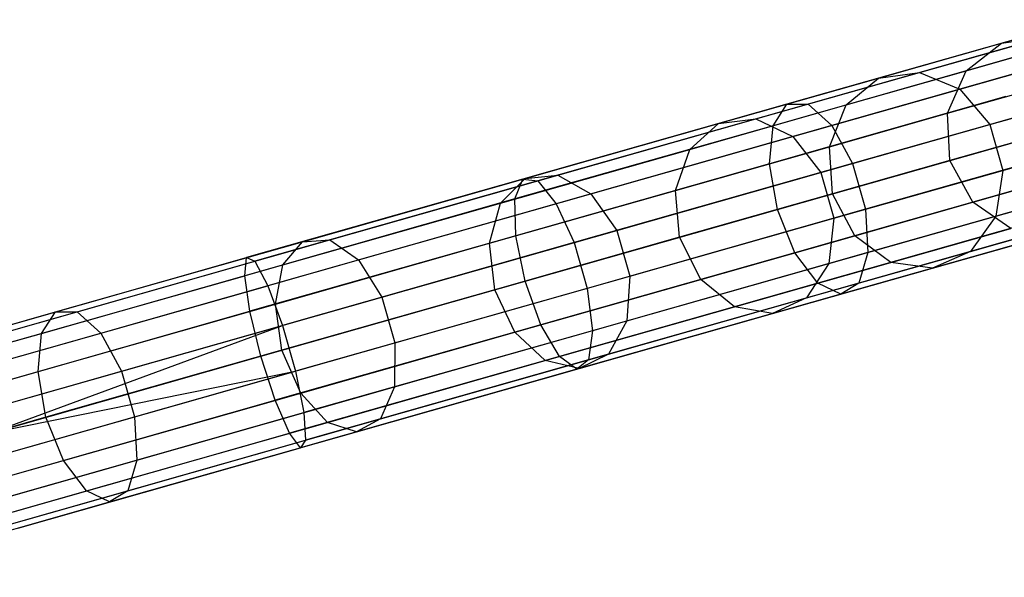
# Model space of a CAD drawing. Extents: x -91 to 91, y -91 to 262.
# Tile 467 of 480: x 67.77 to 77.66, y 17.72 to 23.33. Entities that reach past the tile are written whole.
import ezdxf

# ---------------------------------------------------------------- set-up
doc = ezdxf.new("R2010")
doc.units = 0
doc.header["$LTSCALE"] = 25.4
doc.layers.get('0').update_dxf_attribs({"linetype": 'CONTINUOUS'})

# ---------------------------------------------------------------- blocks, each defined once
blk = doc.blocks.new('ETE0_STL_1')
at = {"color": 0}
for p, q in [((77.633, 23.0914, 307.1965), (78.4666, 23.3281, 304.3442)), ((77.633, 23.0914, 307.1965), (78.4666, 23.3281, 304.3442)), ((77.9471, 23.1806, 173.5621), (75.4771, 22.4792, 172.0851)), ((77.9471, 23.1806, 173.5621), (75.4771, 22.4792, 172.0851)), ((78.2197, 23.198, 173.1691), (75.6906, 22.4799, 171.6568)), ((78.2197, 23.198, 173.1691), (75.6906, 22.4799, 171.6568)), ((76.3984, 22.7408, 309.8872), (77.633, 23.0914, 307.1965)), ((76.3984, 22.7408, 309.8872), (77.633, 23.0914, 307.1965)), ((76.8108, 22.7979, 310.1233), (78.0749, 23.1569, 307.3683)), ((76.8108, 22.7979, 310.1233), (78.0749, 23.1569, 307.3683)), ((77.278, 22.8141, 307.0347), (77.633, 23.0914, 307.1965)), ((77.278, 22.8141, 307.0347), (77.633, 23.0914, 307.1965)), ((77.633, 23.0914, 307.1965), (78.0749, 23.1569, 307.3683)), ((77.633, 23.0914, 307.1965), (78.0749, 23.1569, 307.3683)), ((78.5068, 22.9969, 172.8432), (75.9288, 22.2649, 171.3016)), ((78.5068, 22.9969, 172.8432), (75.9288, 22.2649, 171.3016)), ((77.2139, 22.6297, 310.3191), (78.5024, 22.9956, 307.5108)), ((77.2139, 22.6297, 310.3191), (78.5024, 22.9956, 307.5108)), ((77.278, 22.8141, 307.0347), (78.0929, 23.0455, 304.2466)), ((77.278, 22.8141, 307.0347), (78.0929, 23.0455, 304.2466)), ((77.7516, 22.9486, 173.9324), (75.3372, 22.263, 172.4886)), ((77.7516, 22.9486, 173.9324), (75.3372, 22.263, 172.4886)), ((75.1646, 22.3305, 312.6508), (76.8108, 22.7979, 310.1233)), ((75.1646, 22.3305, 312.6508), (76.8108, 22.7979, 310.1233)), ((76.0712, 22.4715, 309.6648), (77.278, 22.8141, 307.0347)), ((76.0712, 22.4715, 309.6648), (77.278, 22.8141, 307.0347)), ((76.3984, 22.7408, 309.8872), (76.8108, 22.7979, 310.1233)), ((76.3984, 22.7408, 309.8872), (76.8108, 22.7979, 310.1233)), ((76.8108, 22.7979, 310.1233), (77.2139, 22.6297, 310.3191)), ((76.8108, 22.7979, 310.1233), (77.2139, 22.6297, 310.3191)), ((77.0912, 22.3887, 306.9199), (77.278, 22.8141, 307.0347)), ((77.0912, 22.3887, 306.9199), (77.278, 22.8141, 307.0347)), ((74.7907, 22.2843, 312.3557), (76.3984, 22.7408, 309.8872)), ((74.7907, 22.2843, 312.3557), (76.3984, 22.7408, 309.8872)), ((76.0712, 22.4715, 309.6648), (76.3984, 22.7408, 309.8872)), ((76.0712, 22.4715, 309.6648), (76.3984, 22.7408, 309.8872)), ((75.5359, 22.1533, 312.8955), (77.2139, 22.6297, 310.3191)), ((75.5359, 22.1533, 312.8955), (77.2139, 22.6297, 310.3191)), ((78.7428, 22.6233, 172.6592), (76.1371, 21.8835, 171.1011)), ((78.7428, 22.6233, 172.6592), (76.1371, 21.8835, 171.1011)), ((77.0912, 22.3887, 306.9199), (77.8928, 22.6163, 304.1773)), ((77.0912, 22.3887, 306.9199), (77.8928, 22.6163, 304.1773)), ((77.2139, 22.6297, 310.3191), (77.5153, 22.2748, 310.4296)), ((77.2139, 22.6297, 310.3191), (77.5153, 22.2748, 310.4296)), ((77.5153, 22.2748, 310.4296), (78.8177, 22.6446, 307.5912)), ((77.5153, 22.2748, 310.4296), (78.8177, 22.6446, 307.5912)), ((75.4771, 22.4792, 172.0851), (72.8233, 21.7257, 171.006)), ((75.4771, 22.4792, 172.0851), (72.8233, 21.7257, 171.006)), ((75.6906, 22.4799, 171.6568), (72.9734, 21.7083, 170.5519)), ((75.6906, 22.4799, 171.6568), (72.9734, 21.7083, 170.5519)), ((74.4996, 22.0252, 312.0777), (76.0712, 22.4715, 309.6648)), ((74.4996, 22.0252, 312.0777), (76.0712, 22.4715, 309.6648)), ((77.6779, 22.5553, 174.1949), (75.3029, 21.8809, 172.7747)), ((77.6779, 22.5553, 174.1949), (75.3029, 21.8809, 172.7747)), ((75.3372, 22.263, 172.4886), (75.4771, 22.4792, 172.0851)), ((75.3372, 22.263, 172.4886), (75.4771, 22.4792, 172.0851)), ((75.4771, 22.4792, 172.0851), (75.6906, 22.4799, 171.6568)), ((75.4771, 22.4792, 172.0851), (75.6906, 22.4799, 171.6568)), ((75.6906, 22.4799, 171.6568), (75.9288, 22.2649, 171.3016)), ((75.6906, 22.4799, 171.6568), (75.9288, 22.2649, 171.3016)), ((75.9041, 22.0516, 309.507), (76.0712, 22.4715, 309.6648)), ((75.9041, 22.0516, 309.507), (76.0712, 22.4715, 309.6648)), ((75.9041, 22.0516, 309.507), (77.0912, 22.3887, 306.9199)), ((75.9041, 22.0516, 309.507), (77.0912, 22.3887, 306.9199)), ((77.1154, 21.9124, 306.8785), (77.0912, 22.3887, 306.9199)), ((77.1154, 21.9124, 306.8785), (77.0912, 22.3887, 306.9199)), ((72.8459, 21.7321, 314.5465), (74.7907, 22.2843, 312.3557)), ((72.8459, 21.7321, 314.5465), (74.7907, 22.2843, 312.3557)), ((73.1734, 21.7651, 314.894), (75.1646, 22.3305, 312.6508)), ((73.1734, 21.7651, 314.894), (75.1646, 22.3305, 312.6508)), ((74.4996, 22.0252, 312.0777), (74.7907, 22.2843, 312.3557)), ((74.4996, 22.0252, 312.0777), (74.7907, 22.2843, 312.3557)), ((74.7907, 22.2843, 312.3557), (75.1646, 22.3305, 312.6508)), ((74.7907, 22.2843, 312.3557), (75.1646, 22.3305, 312.6508)), ((75.1646, 22.3305, 312.6508), (75.5359, 22.1533, 312.8955)), ((75.1646, 22.3305, 312.6508), (75.5359, 22.1533, 312.8955)), ((75.8193, 21.7932, 313.0337), (77.5153, 22.2748, 310.4296)), ((75.8193, 21.7932, 313.0337), (77.5153, 22.2748, 310.4296)), ((77.5153, 22.2748, 310.4296), (77.6461, 21.8143, 310.4296)), ((77.5153, 22.2748, 310.4296), (77.6461, 21.8143, 310.4296)), ((75.3372, 22.263, 172.4886), (72.7432, 21.5265, 171.4338)), ((75.3372, 22.263, 172.4886), (72.7432, 21.5265, 171.4338)), ((75.9288, 22.2649, 171.3016), (73.159, 21.4784, 170.1754)), ((75.9288, 22.2649, 171.3016), (73.159, 21.4784, 170.1754)), ((75.3029, 21.8809, 172.7747), (75.3372, 22.263, 172.4886)), ((75.3029, 21.8809, 172.7747), (75.3372, 22.263, 172.4886)), ((75.9288, 22.2649, 171.3016), (76.1371, 21.8835, 171.1011)), ((75.9288, 22.2649, 171.3016), (76.1371, 21.8835, 171.1011)), ((77.6461, 21.8143, 310.4296), (78.9484, 22.1841, 307.5912)), ((77.6461, 21.8143, 310.4296), (78.9484, 22.1841, 307.5912)), ((73.5061, 21.5769, 315.1821), (75.5359, 22.1533, 312.8955)), ((73.5061, 21.5769, 315.1821), (75.5359, 22.1533, 312.8955)), ((75.3822, 21.4203, 172.878), (77.743, 22.0906, 174.2897)), ((75.3822, 21.4203, 172.878), (77.743, 22.0906, 174.2897)), ((75.5359, 22.1533, 312.8955), (75.8193, 21.7932, 313.0337)), ((75.5359, 22.1533, 312.8955), (75.8193, 21.7932, 313.0337)), ((78.8735, 22.1629, 172.6592), (76.2679, 21.423, 171.1011)), ((78.8735, 22.1629, 172.6592), (76.2679, 21.423, 171.1011)), ((77.9122, 22.1387, 304.1523), (77.1154, 21.9124, 306.8785)), ((77.9122, 22.1387, 304.1523), (77.1154, 21.9124, 306.8785)), ((72.5986, 21.4855, 314.2192), (74.4996, 22.0252, 312.0777)), ((72.5986, 21.4855, 314.2192), (74.4996, 22.0252, 312.0777)), ((74.3582, 21.6127, 311.8806), (75.9041, 22.0516, 309.507)), ((74.3582, 21.6127, 311.8806), (75.9041, 22.0516, 309.507)), ((74.3582, 21.6127, 311.8806), (74.4996, 22.0252, 312.0777)), ((74.3582, 21.6127, 311.8806), (74.4996, 22.0252, 312.0777)), ((75.9354, 21.5774, 309.4501), (75.9041, 22.0516, 309.507)), ((75.9354, 21.5774, 309.4501), (75.9041, 22.0516, 309.507)), ((75.3029, 21.8809, 172.7747), (72.7513, 21.1564, 171.7372)), ((75.3029, 21.8809, 172.7747), (72.7513, 21.1564, 171.7372)), ((76.1371, 21.8835, 171.1011), (73.3377, 21.0886, 169.9628)), ((76.1371, 21.8835, 171.1011), (73.3377, 21.0886, 169.9628)), ((75.3822, 21.4203, 172.878), (75.3029, 21.8809, 172.7747)), ((75.3822, 21.4203, 172.878), (75.3029, 21.8809, 172.7747)), ((77.1154, 21.9124, 306.8785), (75.9354, 21.5774, 309.4501)), ((77.1154, 21.9124, 306.8785), (75.9354, 21.5774, 309.4501)), ((76.1371, 21.8835, 171.1011), (76.2679, 21.423, 171.1011)), ((76.1371, 21.8835, 171.1011), (76.2679, 21.423, 171.1011)), ((77.3451, 21.4946, 306.9199), (77.1154, 21.9124, 306.8785)), ((77.3451, 21.4946, 306.9199), (77.1154, 21.9124, 306.8785)), ((73.7678, 21.2107, 315.3448), (75.8193, 21.7932, 313.0337)), ((73.7678, 21.2107, 315.3448), (75.8193, 21.7932, 313.0337)), ((75.8193, 21.7932, 313.0337), (75.95, 21.3328, 313.0337)), ((75.8193, 21.7932, 313.0337), (75.95, 21.3328, 313.0337)), ((75.95, 21.3328, 313.0337), (77.6461, 21.8143, 310.4296)), ((75.95, 21.3328, 313.0337), (77.6461, 21.8143, 310.4296)), ((77.6461, 21.8143, 310.4296), (77.5761, 21.3539, 310.3191)), ((77.6461, 21.8143, 310.4296), (77.5761, 21.3539, 310.3191)), ((72.8233, 21.7257, 171.006), (70.0448, 20.9367, 170.3488)), ((72.8233, 21.7257, 171.006), (70.0448, 20.9367, 170.3488)), ((72.9734, 21.7083, 170.5519), (70.1285, 20.9005, 169.879)), ((72.9734, 21.7083, 170.5519), (70.1285, 20.9005, 169.879)), ((70.6078, 21.0966, 316.4104), (72.8459, 21.7321, 314.5465)), ((70.6078, 21.0966, 316.4104), (72.8459, 21.7321, 314.5465)), ((70.8818, 21.1144, 316.8025), (73.1734, 21.7651, 314.894)), ((70.8818, 21.1144, 316.8025), (73.1734, 21.7651, 314.894)), ((72.5986, 21.4855, 314.2192), (72.8459, 21.7321, 314.5465)), ((72.5986, 21.4855, 314.2192), (72.8459, 21.7321, 314.5465)), ((72.7432, 21.5265, 171.4338), (72.8233, 21.7257, 171.006)), ((72.7432, 21.5265, 171.4338), (72.8233, 21.7257, 171.006)), ((72.8233, 21.7257, 171.006), (72.9734, 21.7083, 170.5519)), ((72.8233, 21.7257, 171.006), (72.9734, 21.7083, 170.5519)), ((72.8459, 21.7321, 314.5465), (73.1734, 21.7651, 314.894)), ((72.8459, 21.7321, 314.5465), (73.1734, 21.7651, 314.894)), ((72.9734, 21.7083, 170.5519), (73.159, 21.4784, 170.1754)), ((72.9734, 21.7083, 170.5519), (73.159, 21.4784, 170.1754)), ((73.1734, 21.7651, 314.894), (73.5061, 21.5769, 315.1821)), ((73.1734, 21.7651, 314.894), (73.5061, 21.5769, 315.1821)), ((78.8691, 21.7211, 172.8432), (76.2911, 20.989, 171.3016)), ((78.8691, 21.7211, 172.8432), (76.2911, 20.989, 171.3016)), ((77.3451, 21.4946, 306.9199), (78.1466, 21.7222, 304.1773)), ((77.3451, 21.4946, 306.9199), (78.1466, 21.7222, 304.1773)), ((77.5761, 21.3539, 310.3191), (78.8647, 21.7198, 307.5108)), ((77.5761, 21.3539, 310.3191), (78.8647, 21.7198, 307.5108)), ((71.1702, 20.9137, 317.1275), (73.5061, 21.5769, 315.1821)), ((71.1702, 20.9137, 317.1275), (73.5061, 21.5769, 315.1821)), ((72.4883, 21.0817, 313.9871), (74.3582, 21.6127, 311.8806)), ((72.4883, 21.0817, 313.9871), (74.3582, 21.6127, 311.8806)), ((73.5061, 21.5769, 315.1821), (73.7678, 21.2107, 315.3448)), ((73.5061, 21.5769, 315.1821), (73.7678, 21.2107, 315.3448)), ((74.3988, 21.1411, 311.8094), (74.3582, 21.6127, 311.8806)), ((74.3988, 21.1411, 311.8094), (74.3582, 21.6127, 311.8806)), ((75.9354, 21.5774, 309.4501), (74.3988, 21.1411, 311.8094)), ((75.9354, 21.5774, 309.4501), (74.3988, 21.1411, 311.8094)), ((77.9318, 21.6612, 174.1949), (75.5568, 20.9868, 172.7747)), ((77.9318, 21.6612, 174.1949), (75.5568, 20.9868, 172.7747)), ((76.158, 21.1575, 309.507), (75.9354, 21.5774, 309.4501)), ((76.158, 21.1575, 309.507), (75.9354, 21.5774, 309.4501)), ((72.7432, 21.5265, 171.4338), (70.0272, 20.7553, 170.7914)), ((72.7432, 21.5265, 171.4338), (70.0272, 20.7553, 170.7914)), ((73.159, 21.4784, 170.1754), (70.259, 20.655, 169.4894)), ((73.159, 21.4784, 170.1754), (70.259, 20.655, 169.4894)), ((70.411, 20.8643, 316.0412), (72.5986, 21.4855, 314.2192)), ((70.411, 20.8643, 316.0412), (72.5986, 21.4855, 314.2192)), ((72.4883, 21.0817, 313.9871), (72.5986, 21.4855, 314.2192)), ((72.4883, 21.0817, 313.9871), (72.5986, 21.4855, 314.2192)), ((72.7513, 21.1564, 171.7372), (72.7432, 21.5265, 171.4338)), ((72.7513, 21.1564, 171.7372), (72.7432, 21.5265, 171.4338)), ((73.159, 21.4784, 170.1754), (73.3377, 21.0886, 169.9628)), ((73.159, 21.4784, 170.1754), (73.3377, 21.0886, 169.9628)), ((76.158, 21.1575, 309.507), (77.3451, 21.4946, 306.9199)), ((76.158, 21.1575, 309.507), (77.3451, 21.4946, 306.9199)), ((77.7276, 21.2307, 307.0347), (77.3451, 21.4946, 306.9199)), ((77.7276, 21.2307, 307.0347), (77.3451, 21.4946, 306.9199)), ((72.8458, 20.7001, 171.8467), (75.3822, 21.4203, 172.878)), ((72.8458, 20.7001, 171.8467), (75.3822, 21.4203, 172.878)), ((76.2679, 21.423, 171.1011), (73.4684, 20.6281, 169.9628)), ((76.2679, 21.423, 171.1011), (73.4684, 20.6281, 169.9628)), ((75.5568, 20.9868, 172.7747), (75.3822, 21.4203, 172.878)), ((75.5568, 20.9868, 172.7747), (75.3822, 21.4203, 172.878)), ((78.7305, 21.3991, 173.1691), (76.2014, 20.6809, 171.6568)), ((78.7305, 21.3991, 173.1691), (76.2014, 20.6809, 171.6568)), ((76.2679, 21.423, 171.1011), (76.2911, 20.989, 171.3016)), ((76.2679, 21.423, 171.1011), (76.2911, 20.989, 171.3016)), ((73.8985, 20.7503, 315.3448), (75.95, 21.3328, 313.0337)), ((73.8985, 20.7503, 315.3448), (75.95, 21.3328, 313.0337)), ((78.2012, 21.3652, 173.9324), (75.7868, 20.6797, 172.4886)), ((78.2012, 21.3652, 173.9324), (75.7868, 20.6797, 172.4886)), ((75.8981, 20.8775, 312.8955), (77.5761, 21.3539, 310.3191)), ((75.8981, 20.8775, 312.8955), (77.5761, 21.3539, 310.3191)), ((75.95, 21.3328, 313.0337), (75.8981, 20.8775, 312.8955)), ((75.95, 21.3328, 313.0337), (75.8981, 20.8775, 312.8955)), ((77.3216, 20.999, 310.1233), (78.5857, 21.3579, 307.3683)), ((77.3216, 20.999, 310.1233), (78.5857, 21.3579, 307.3683)), ((77.5761, 21.3539, 310.3191), (77.3216, 20.999, 310.1233)), ((77.5761, 21.3539, 310.3191), (77.3216, 20.999, 310.1233)), ((71.4068, 20.5403, 317.311), (73.7678, 21.2107, 315.3448)), ((71.4068, 20.5403, 317.311), (73.7678, 21.2107, 315.3448)), ((73.7678, 21.2107, 315.3448), (73.8985, 20.7503, 315.3448)), ((73.7678, 21.2107, 315.3448), (73.8985, 20.7503, 315.3448)), ((78.4894, 21.2706, 173.5621), (76.0194, 20.5693, 172.0851)), ((78.4894, 21.2706, 173.5621), (76.0194, 20.5693, 172.0851)), ((76.5208, 20.8881, 309.6648), (77.7276, 21.2307, 307.0347)), ((76.5208, 20.8881, 309.6648), (77.7276, 21.2307, 307.0347)), ((76.9407, 20.8309, 309.8872), (78.1753, 21.1814, 307.1965)), ((76.9407, 20.8309, 309.8872), (78.1753, 21.1814, 307.1965)), ((68.1268, 20.3922, 317.9055), (70.6078, 21.0966, 316.4104)), ((68.1268, 20.3922, 317.9055), (70.6078, 21.0966, 316.4104)), ((68.3415, 20.3931, 318.3333), (70.8818, 21.1144, 316.8025)), ((68.3415, 20.3931, 318.3333), (70.8818, 21.1144, 316.8025)), ((72.7513, 21.1564, 171.7372), (70.0797, 20.3978, 171.1053)), ((72.7513, 21.1564, 171.7372), (70.0797, 20.3978, 171.1053)), ((70.3363, 20.4707, 315.7793), (72.4883, 21.0817, 313.9871)), ((70.3363, 20.4707, 315.7793), (72.4883, 21.0817, 313.9871)), ((73.3377, 21.0886, 169.9628), (70.4066, 20.2563, 169.2695)), ((73.3377, 21.0886, 169.9628), (70.4066, 20.2563, 169.2695)), ((70.411, 20.8643, 316.0412), (70.6078, 21.0966, 316.4104)), ((70.411, 20.8643, 316.0412), (70.6078, 21.0966, 316.4104)), ((70.6078, 21.0966, 316.4104), (70.8818, 21.1144, 316.8025)), ((70.6078, 21.0966, 316.4104), (70.8818, 21.1144, 316.8025)), ((70.8818, 21.1144, 316.8025), (71.1702, 20.9137, 317.1275)), ((70.8818, 21.1144, 316.8025), (71.1702, 20.9137, 317.1275)), ((72.5401, 20.6133, 313.9033), (72.4883, 21.0817, 313.9871)), ((72.5401, 20.6133, 313.9033), (72.4883, 21.0817, 313.9871)), ((74.3988, 21.1411, 311.8094), (72.5401, 20.6133, 313.9033)), ((74.3988, 21.1411, 311.8094), (72.5401, 20.6133, 313.9033)), ((72.8458, 20.7001, 171.8467), (72.7513, 21.1564, 171.7372)), ((72.8458, 20.7001, 171.8467), (72.7513, 21.1564, 171.7372)), ((73.3377, 21.0886, 169.9628), (73.4684, 20.6281, 169.9628)), ((73.3377, 21.0886, 169.9628), (73.4684, 20.6281, 169.9628)), ((74.6121, 20.7186, 311.8806), (74.3988, 21.1411, 311.8094)), ((74.6121, 20.7186, 311.8806), (74.3988, 21.1411, 311.8094)), ((74.6121, 20.7186, 311.8806), (76.158, 21.1575, 309.507)), ((74.6121, 20.7186, 311.8806), (76.158, 21.1575, 309.507)), ((76.5208, 20.8881, 309.6648), (76.158, 21.1575, 309.507)), ((76.5208, 20.8881, 309.6648), (76.158, 21.1575, 309.507)), ((75.5568, 20.9868, 172.7747), (73.0052, 20.2623, 171.7372)), ((75.5568, 20.9868, 172.7747), (73.0052, 20.2623, 171.7372)), ((76.2911, 20.989, 171.3016), (73.5213, 20.2026, 170.1754)), ((76.2911, 20.989, 171.3016), (73.5213, 20.2026, 170.1754)), ((75.7868, 20.6797, 172.4886), (75.5568, 20.9868, 172.7747)), ((75.7868, 20.6797, 172.4886), (75.5568, 20.9868, 172.7747)), ((75.6754, 20.5316, 312.6508), (77.3216, 20.999, 310.1233)), ((75.6754, 20.5316, 312.6508), (77.3216, 20.999, 310.1233)), ((76.2911, 20.989, 171.3016), (76.2014, 20.6809, 171.6568)), ((76.2911, 20.989, 171.3016), (76.2014, 20.6809, 171.6568)), ((77.3216, 20.999, 310.1233), (76.9407, 20.8309, 309.8872)), ((77.3216, 20.999, 310.1233), (76.9407, 20.8309, 309.8872)), ((67.2031, 20.1299, 170.1281), (70.0448, 20.9367, 170.3488)), ((67.2031, 20.1299, 170.1281), (70.0448, 20.9367, 170.3488)), ((67.2189, 20.0744, 169.653), (70.1285, 20.9005, 169.879)), ((67.2189, 20.0744, 169.653), (70.1285, 20.9005, 169.879)), ((68.5807, 20.1784, 318.6879), (71.1702, 20.9137, 317.1275)), ((68.5807, 20.1784, 318.6879), (71.1702, 20.9137, 317.1275)), ((70.0272, 20.7553, 170.7914), (70.0448, 20.9367, 170.3488)), ((70.0272, 20.7553, 170.7914), (70.0448, 20.9367, 170.3488)), ((70.0448, 20.9367, 170.3488), (70.1285, 20.9005, 169.879)), ((70.0448, 20.9367, 170.3488), (70.1285, 20.9005, 169.879)), ((70.1285, 20.9005, 169.879), (70.259, 20.655, 169.4894)), ((70.1285, 20.9005, 169.879), (70.259, 20.655, 169.4894)), ((71.1702, 20.9137, 317.1275), (71.4068, 20.5403, 317.311)), ((71.1702, 20.9137, 317.1275), (71.4068, 20.5403, 317.311)), ((74.9492, 20.4419, 312.0777), (76.5208, 20.8881, 309.6648)), ((74.9492, 20.4419, 312.0777), (76.5208, 20.8881, 309.6648)), ((76.9407, 20.8309, 309.8872), (76.5208, 20.8881, 309.6648)), ((76.9407, 20.8309, 309.8872), (76.5208, 20.8881, 309.6648)), ((67.9858, 20.1757, 317.5025), (70.411, 20.8643, 316.0412)), ((67.9858, 20.1757, 317.5025), (70.411, 20.8643, 316.0412)), ((70.3363, 20.4707, 315.7793), (70.411, 20.8643, 316.0412)), ((70.3363, 20.4707, 315.7793), (70.411, 20.8643, 316.0412)), ((73.8683, 20.3011, 315.1821), (75.8981, 20.8775, 312.8955)), ((73.8683, 20.3011, 315.1821), (75.8981, 20.8775, 312.8955)), ((75.333, 20.3744, 312.3557), (76.9407, 20.8309, 309.8872)), ((75.333, 20.3744, 312.3557), (76.9407, 20.8309, 309.8872)), ((75.8981, 20.8775, 312.8955), (75.6754, 20.5316, 312.6508)), ((75.8981, 20.8775, 312.8955), (75.6754, 20.5316, 312.6508)), ((67.2495, 19.9666, 170.5757), (70.0272, 20.7553, 170.7914)), ((67.2495, 19.9666, 170.5757), (70.0272, 20.7553, 170.7914)), ((70.0797, 20.3978, 171.1053), (70.0272, 20.7553, 170.7914)), ((70.0797, 20.3978, 171.1053), (70.0272, 20.7553, 170.7914)), ((70.1902, 19.9461, 171.2186), (72.8458, 20.7001, 171.8467)), ((70.1902, 19.9461, 171.2186), (72.8458, 20.7001, 171.8467)), ((71.5376, 20.0799, 317.311), (73.8985, 20.7503, 315.3448)), ((71.5376, 20.0799, 317.311), (73.8985, 20.7503, 315.3448)), ((72.7421, 20.1876, 313.9871), (74.6121, 20.7186, 311.8806)), ((72.7421, 20.1876, 313.9871), (74.6121, 20.7186, 311.8806)), ((73.0052, 20.2623, 171.7372), (72.8458, 20.7001, 171.8467)), ((73.0052, 20.2623, 171.7372), (72.8458, 20.7001, 171.8467)), ((73.8985, 20.7503, 315.3448), (73.8683, 20.3011, 315.1821)), ((73.8985, 20.7503, 315.3448), (73.8683, 20.3011, 315.1821)), ((74.9492, 20.4419, 312.0777), (74.6121, 20.7186, 311.8806)), ((74.9492, 20.4419, 312.0777), (74.6121, 20.7186, 311.8806)), ((67.2932, 19.8128, 169.2591), (70.259, 20.655, 169.4894)), ((67.2932, 19.8128, 169.2591), (70.259, 20.655, 169.4894)), ((70.259, 20.655, 169.4894), (70.4066, 20.2563, 169.2695)), ((70.259, 20.655, 169.4894), (70.4066, 20.2563, 169.2695)), ((72.5401, 20.6133, 313.9033), (70.401, 20.0059, 315.6848)), ((72.5401, 20.6133, 313.9033), (70.401, 20.0059, 315.6848)), ((73.4684, 20.6281, 169.9628), (70.5373, 19.7959, 169.2695)), ((73.4684, 20.6281, 169.9628), (70.5373, 19.7959, 169.2695)), ((72.7421, 20.1876, 313.9871), (72.5401, 20.6133, 313.9033)), ((72.7421, 20.1876, 313.9871), (72.5401, 20.6133, 313.9033)), ((75.7868, 20.6797, 172.4886), (73.1927, 19.9431, 171.4338)), ((75.7868, 20.6797, 172.4886), (73.1927, 19.9431, 171.4338)), ((73.4684, 20.6281, 169.9628), (73.5213, 20.2026, 170.1754)), ((73.4684, 20.6281, 169.9628), (73.5213, 20.2026, 170.1754)), ((76.2014, 20.6809, 171.6568), (73.4842, 19.9094, 170.5519)), ((76.2014, 20.6809, 171.6568), (73.4842, 19.9094, 170.5519)), ((76.0194, 20.5693, 172.0851), (75.7868, 20.6797, 172.4886)), ((76.0194, 20.5693, 172.0851), (75.7868, 20.6797, 172.4886)), ((76.2014, 20.6809, 171.6568), (76.0194, 20.5693, 172.0851)), ((76.2014, 20.6809, 171.6568), (76.0194, 20.5693, 172.0851)), ((68.7896, 19.7972, 318.8882), (71.4068, 20.5403, 317.311)), ((68.7896, 19.7972, 318.8882), (71.4068, 20.5403, 317.311)), ((71.4068, 20.5403, 317.311), (71.5376, 20.0799, 317.311)), ((71.4068, 20.5403, 317.311), (71.5376, 20.0799, 317.311)), ((76.0194, 20.5693, 172.0851), (73.3656, 19.8158, 171.006)), ((76.0194, 20.5693, 172.0851), (73.3656, 19.8158, 171.006)), ((73.6842, 19.9662, 314.894), (75.6754, 20.5316, 312.6508)), ((73.6842, 19.9662, 314.894), (75.6754, 20.5316, 312.6508)), ((75.6754, 20.5316, 312.6508), (75.333, 20.3744, 312.3557)), ((75.6754, 20.5316, 312.6508), (75.333, 20.3744, 312.3557)), ((65.4587, 19.6345, 318.998), (68.1268, 20.3922, 317.9055)), ((65.4587, 19.6345, 318.998), (68.1268, 20.3922, 317.9055)), ((65.6096, 19.6174, 319.4519), (68.3415, 20.3931, 318.3333)), ((65.6096, 19.6174, 319.4519), (68.3415, 20.3931, 318.3333)), ((67.3474, 19.622, 170.8931), (70.0797, 20.3978, 171.1053)), ((67.3474, 19.622, 170.8931), (70.0797, 20.3978, 171.1053)), ((67.9508, 19.7933, 317.2168), (70.3363, 20.4707, 315.7793)), ((67.9508, 19.7933, 317.2168), (70.3363, 20.4707, 315.7793)), ((67.9858, 20.1757, 317.5025), (68.1268, 20.3922, 317.9055)), ((67.9858, 20.1757, 317.5025), (68.1268, 20.3922, 317.9055)), ((68.1268, 20.3922, 317.9055), (68.3415, 20.3931, 318.3333)), ((68.1268, 20.3922, 317.9055), (68.3415, 20.3931, 318.3333)), ((68.3415, 20.3931, 318.3333), (68.5807, 20.1784, 318.6879)), ((68.3415, 20.3931, 318.3333), (68.5807, 20.1784, 318.6879)), ((70.1902, 19.9461, 171.2186), (70.0797, 20.3978, 171.1053)), ((70.1902, 19.9461, 171.2186), (70.0797, 20.3978, 171.1053)), ((70.401, 20.0059, 315.6848), (70.3363, 20.4707, 315.7793)), ((70.401, 20.0059, 315.6848), (70.3363, 20.4707, 315.7793)), ((73.0482, 19.9021, 314.2192), (74.9492, 20.4419, 312.0777)), ((73.0482, 19.9021, 314.2192), (74.9492, 20.4419, 312.0777)), ((75.333, 20.3744, 312.3557), (74.9492, 20.4419, 312.0777)), ((75.333, 20.3744, 312.3557), (74.9492, 20.4419, 312.0777)), ((71.5324, 19.6379, 317.1275), (73.8683, 20.3011, 315.1821)), ((71.5324, 19.6379, 317.1275), (73.8683, 20.3011, 315.1821)), ((73.3882, 19.8222, 314.5465), (75.333, 20.3744, 312.3557)), ((73.3882, 19.8222, 314.5465), (75.333, 20.3744, 312.3557)), ((73.8683, 20.3011, 315.1821), (73.6842, 19.9662, 314.894)), ((73.8683, 20.3011, 315.1821), (73.6842, 19.9662, 314.894)), ((67.4089, 19.4051, 169.0367), (70.4066, 20.2563, 169.2695)), ((67.4089, 19.4051, 169.0367), (70.4066, 20.2563, 169.2695)), ((67.4743, 19.1749, 169.0076), (70.4066, 20.2563, 169.2695)), ((67.4743, 19.1749, 169.0076), (70.4066, 20.2563, 169.2695)), ((73.0052, 20.2623, 171.7372), (70.3335, 19.5037, 171.1053)), ((73.0052, 20.2623, 171.7372), (70.3335, 19.5037, 171.1053)), ((70.4066, 20.2563, 169.2695), (70.5373, 19.7959, 169.2695)), ((70.4066, 20.2563, 169.2695), (70.5373, 19.7959, 169.2695)), ((73.5213, 20.2026, 170.1754), (70.6213, 19.3792, 169.4894)), ((73.5213, 20.2026, 170.1754), (70.6213, 19.3792, 169.4894)), ((73.1927, 19.9431, 171.4338), (73.0052, 20.2623, 171.7372)), ((73.1927, 19.9431, 171.4338), (73.0052, 20.2623, 171.7372)), ((73.5213, 20.2026, 170.1754), (73.4842, 19.9094, 170.5519)), ((73.5213, 20.2026, 170.1754), (73.4842, 19.9094, 170.5519)), ((65.3777, 19.4351, 318.5705), (67.9858, 20.1757, 317.5025)), ((65.3777, 19.4351, 318.5705), (67.9858, 20.1757, 317.5025)), ((65.7959, 19.3877, 319.8282), (68.5807, 20.1784, 318.6879)), ((65.7959, 19.3877, 319.8282), (68.5807, 20.1784, 318.6879)), ((67.9508, 19.7933, 317.2168), (67.9858, 20.1757, 317.5025)), ((67.9508, 19.7933, 317.2168), (67.9858, 20.1757, 317.5025)), ((68.5807, 20.1784, 318.6879), (68.7896, 19.7972, 318.8882)), ((68.5807, 20.1784, 318.6879), (68.7896, 19.7972, 318.8882)), ((70.5902, 19.5766, 315.7793), (72.7421, 20.1876, 313.9871)), ((70.5902, 19.5766, 315.7793), (72.7421, 20.1876, 313.9871)), ((73.0482, 19.9021, 314.2192), (72.7421, 20.1876, 313.9871)), ((73.0482, 19.9021, 314.2192), (72.7421, 20.1876, 313.9871)), ((70.401, 20.0059, 315.6848), (68.0298, 19.3326, 317.1137)), ((70.401, 20.0059, 315.6848), (68.0298, 19.3326, 317.1137)), ((68.9203, 19.3367, 318.8882), (71.5376, 20.0799, 317.311)), ((68.9203, 19.3367, 318.8882), (71.5376, 20.0799, 317.311)), ((70.5902, 19.5766, 315.7793), (70.401, 20.0059, 315.6848)), ((70.5902, 19.5766, 315.7793), (70.401, 20.0059, 315.6848)), ((71.5376, 20.0799, 317.311), (71.5324, 19.6379, 317.1275)), ((71.5376, 20.0799, 317.311), (71.5324, 19.6379, 317.1275)), ((67.4743, 19.1749, 171.0076), (70.1902, 19.9461, 171.2186)), ((67.4743, 19.1749, 171.0076), (70.1902, 19.9461, 171.2186)), ((70.3335, 19.5037, 171.1053), (70.1902, 19.9461, 171.2186)), ((70.3335, 19.5037, 171.1053), (70.1902, 19.9461, 171.2186)), ((73.1927, 19.9431, 171.4338), (70.4768, 19.1719, 170.7914)), ((73.1927, 19.9431, 171.4338), (70.4768, 19.1719, 170.7914)), ((73.4842, 19.9094, 170.5519), (70.6393, 19.1016, 169.879)), ((73.4842, 19.9094, 170.5519), (70.6393, 19.1016, 169.879)), ((70.8606, 19.2809, 316.0412), (73.0482, 19.9021, 314.2192)), ((70.8606, 19.2809, 316.0412), (73.0482, 19.9021, 314.2192)), ((71.3926, 19.3155, 316.8025), (73.6842, 19.9662, 314.894)), ((71.3926, 19.3155, 316.8025), (73.6842, 19.9662, 314.894)), ((73.3882, 19.8222, 314.5465), (73.0482, 19.9021, 314.2192)), ((73.3882, 19.8222, 314.5465), (73.0482, 19.9021, 314.2192)), ((73.3656, 19.8158, 171.006), (73.1927, 19.9431, 171.4338)), ((73.3656, 19.8158, 171.006), (73.1927, 19.9431, 171.4338)), ((73.4842, 19.9094, 170.5519), (73.3656, 19.8158, 171.006)), ((73.4842, 19.9094, 170.5519), (73.3656, 19.8158, 171.006)), ((73.6842, 19.9662, 314.894), (73.3882, 19.8222, 314.5465)), ((73.6842, 19.9662, 314.894), (73.3882, 19.8222, 314.5465)), ((65.3853, 19.0649, 318.2673), (67.9508, 19.7933, 317.2168)), ((65.3853, 19.0649, 318.2673), (67.9508, 19.7933, 317.2168)), ((65.9749, 18.998, 320.0407), (68.7896, 19.7972, 318.8882)), ((65.9749, 18.998, 320.0407), (68.7896, 19.7972, 318.8882)), ((67.4743, 19.1749, 169.0076), (70.5373, 19.7959, 169.2695)), ((67.4743, 19.1749, 169.0076), (70.5373, 19.7959, 169.2695)), ((67.5397, 18.9447, 169.0367), (70.5373, 19.7959, 169.2695)), ((67.5397, 18.9447, 169.0367), (70.5373, 19.7959, 169.2695)), ((68.0298, 19.3326, 317.1137), (67.9508, 19.7933, 317.2168)), ((68.0298, 19.3326, 317.1137), (67.9508, 19.7933, 317.2168)), ((68.7896, 19.7972, 318.8882), (68.9203, 19.3367, 318.8882)), ((68.7896, 19.7972, 318.8882), (68.9203, 19.3367, 318.8882)), ((70.5373, 19.7959, 169.2695), (70.6213, 19.3792, 169.4894)), ((70.5373, 19.7959, 169.2695), (70.6213, 19.3792, 169.4894)), ((73.3656, 19.8158, 171.006), (70.5871, 19.0268, 170.3488)), ((73.3656, 19.8158, 171.006), (70.5871, 19.0268, 170.3488)), ((71.1502, 19.1867, 316.4104), (73.3882, 19.8222, 314.5465)), ((71.1502, 19.1867, 316.4104), (73.3882, 19.8222, 314.5465)), ((68.943, 18.9026, 318.6879), (71.5324, 19.6379, 317.1275)), ((68.943, 18.9026, 318.6879), (71.5324, 19.6379, 317.1275)), ((71.5324, 19.6379, 317.1275), (71.3926, 19.3155, 316.8025)), ((71.5324, 19.6379, 317.1275), (71.3926, 19.3155, 316.8025)), ((67.6012, 18.7279, 170.8931), (70.3335, 19.5037, 171.1053)), ((67.6012, 18.7279, 170.8931), (70.3335, 19.5037, 171.1053)), ((68.2047, 18.8992, 317.2168), (70.5902, 19.5766, 315.7793)), ((68.2047, 18.8992, 317.2168), (70.5902, 19.5766, 315.7793)), ((70.4768, 19.1719, 170.7914), (70.3335, 19.5037, 171.1053)), ((70.4768, 19.1719, 170.7914), (70.3335, 19.5037, 171.1053)), ((70.8606, 19.2809, 316.0412), (70.5902, 19.5766, 315.7793)), ((70.8606, 19.2809, 316.0412), (70.5902, 19.5766, 315.7793)), ((68.0298, 19.3326, 317.1137), (65.4797, 18.6086, 318.1579)), ((68.0298, 19.3326, 317.1137), (65.4797, 18.6086, 318.1579)), ((66.1057, 18.5375, 320.0407), (68.9203, 19.3367, 318.8882)), ((66.1057, 18.5375, 320.0407), (68.9203, 19.3367, 318.8882)), ((67.6554, 18.537, 169.2591), (70.6213, 19.3792, 169.4894)), ((67.6554, 18.537, 169.2591), (70.6213, 19.3792, 169.4894)), ((68.2047, 18.8992, 317.2168), (68.0298, 19.3326, 317.1137)), ((68.2047, 18.8992, 317.2168), (68.0298, 19.3326, 317.1137)), ((68.8523, 18.5942, 318.3333), (71.3926, 19.3155, 316.8025)), ((68.8523, 18.5942, 318.3333), (71.3926, 19.3155, 316.8025)), ((68.9203, 19.3367, 318.8882), (68.943, 18.9026, 318.6879)), ((68.9203, 19.3367, 318.8882), (68.943, 18.9026, 318.6879)), ((70.6213, 19.3792, 169.4894), (70.6393, 19.1016, 169.879)), ((70.6213, 19.3792, 169.4894), (70.6393, 19.1016, 169.879)), ((71.3926, 19.3155, 316.8025), (71.1502, 19.1867, 316.4104)), ((71.3926, 19.3155, 316.8025), (71.1502, 19.1867, 316.4104)), ((68.4354, 18.5923, 317.5025), (70.8606, 19.2809, 316.0412)), ((68.4354, 18.5923, 317.5025), (70.8606, 19.2809, 316.0412)), ((71.1502, 19.1867, 316.4104), (70.8606, 19.2809, 316.0412)), ((71.1502, 19.1867, 316.4104), (70.8606, 19.2809, 316.0412)), ((67.6991, 18.3832, 170.5757), (70.4768, 19.1719, 170.7914)), ((67.6991, 18.3832, 170.5757), (70.4768, 19.1719, 170.7914)), ((67.7297, 18.2755, 169.653), (70.6393, 19.1016, 169.879)), ((67.7297, 18.2755, 169.653), (70.6393, 19.1016, 169.879)), ((68.6692, 18.4822, 317.9055), (71.1502, 19.1867, 316.4104)), ((68.6692, 18.4822, 317.9055), (71.1502, 19.1867, 316.4104)), ((70.5871, 19.0268, 170.3488), (70.4768, 19.1719, 170.7914)), ((70.5871, 19.0268, 170.3488), (70.4768, 19.1719, 170.7914)), ((70.6393, 19.1016, 169.879), (70.5871, 19.0268, 170.3488)), ((70.6393, 19.1016, 169.879), (70.5871, 19.0268, 170.3488)), ((67.7455, 18.22, 170.1281), (70.5871, 19.0268, 170.3488)), ((67.7455, 18.22, 170.1281), (70.5871, 19.0268, 170.3488)), ((66.1582, 18.1119, 319.8282), (68.943, 18.9026, 318.6879)), ((66.1582, 18.1119, 319.8282), (68.943, 18.9026, 318.6879)), ((68.943, 18.9026, 318.6879), (68.8523, 18.5942, 318.3333)), ((68.943, 18.9026, 318.6879), (68.8523, 18.5942, 318.3333)), ((65.6392, 18.1708, 318.2673), (68.2047, 18.8992, 317.2168)), ((65.6392, 18.1708, 318.2673), (68.2047, 18.8992, 317.2168)), ((68.4354, 18.5923, 317.5025), (68.2047, 18.8992, 317.2168)), ((68.4354, 18.5923, 317.5025), (68.2047, 18.8992, 317.2168)), ((65.8273, 17.8518, 318.5705), (68.4354, 18.5923, 317.5025)), ((65.8273, 17.8518, 318.5705), (68.4354, 18.5923, 317.5025)), ((66.1204, 17.8185, 319.4519), (68.8523, 18.5942, 318.3333)), ((66.1204, 17.8185, 319.4519), (68.8523, 18.5942, 318.3333)), ((68.6692, 18.4822, 317.9055), (68.4354, 18.5923, 317.5025)), ((68.6692, 18.4822, 317.9055), (68.4354, 18.5923, 317.5025)), ((68.8523, 18.5942, 318.3333), (68.6692, 18.4822, 317.9055)), ((68.8523, 18.5942, 318.3333), (68.6692, 18.4822, 317.9055)), ((66.001, 17.7246, 318.998), (68.6692, 18.4822, 317.9055)), ((66.001, 17.7246, 318.998), (68.6692, 18.4822, 317.9055))]:
    blk.add_line(p, q, dxfattribs=at)

msp = doc.modelspace()

# ---------------------------------------------------------------- block references
at = {"color": 253}
msp.add_blockref('ETE0_STL_1', (0, 0), dxfattribs=at)

doc.saveas('drawing.dxf')
